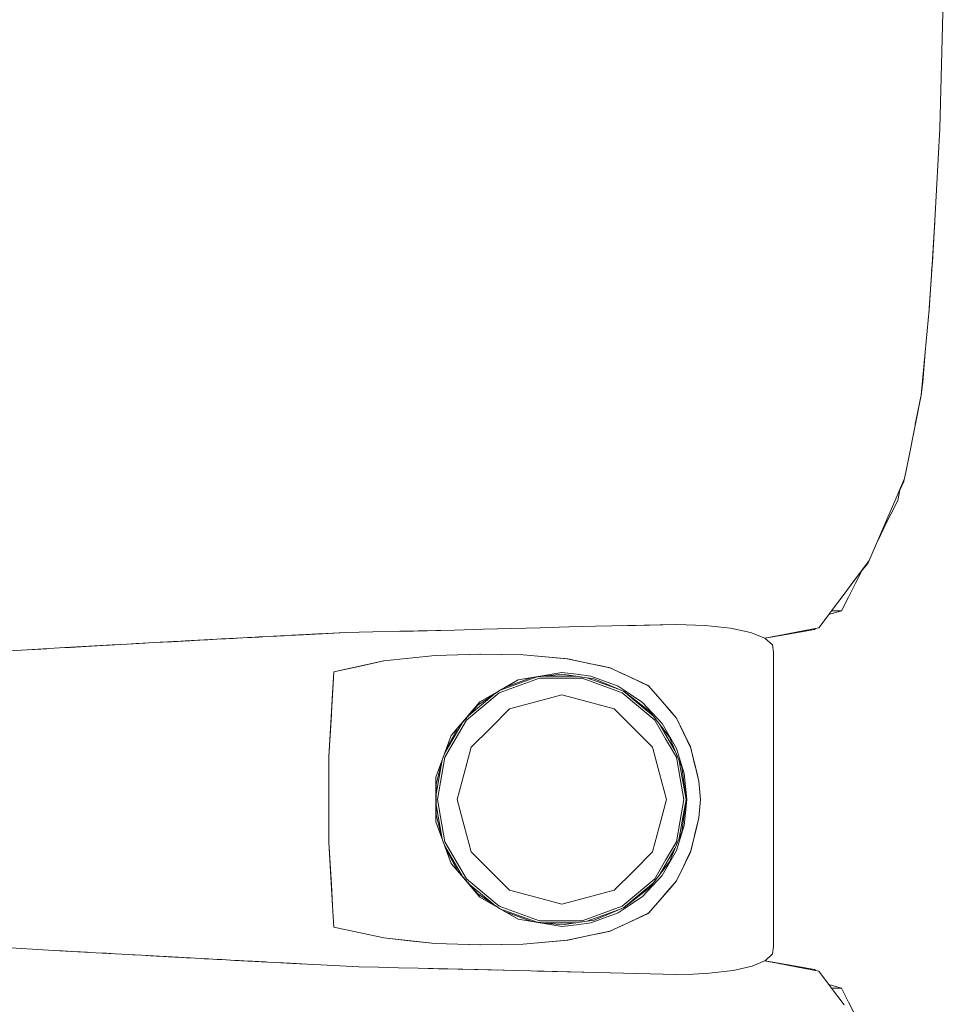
# Model space of a CAD drawing. Header units: millimetres. Extents: x -261 to 187, y -214 to 106.
# Tile 784 of 1056: x -204.418 to -204.071, y 11.547 to 11.917. Entities that reach past the tile are written whole.
import ezdxf

# ---------------------------------------------------------------- set-up
doc = ezdxf.new("R2010")
doc.units = ezdxf.units.MM
doc.header["$LTSCALE"] = 0.005
doc.header["$MEASUREMENT"] = 0
doc.layers.add('IFC-Elemento de mobília-Contorno', color=9, linetype='Continuous', lineweight=5)

msp = doc.modelspace()

# ---------------------------------------------------------------- linework, layer by layer
at = {"layer": 'IFC-Elemento de mobília-Contorno', "lineweight": 5}
for p, q in [((-204.07227, 11.87643), (-204.071, 11.92478)), ((-204.07415, 11.84189), (-204.07227, 11.87643)), ((-204.07522, 11.82513), (-204.07415, 11.84189)), ((-204.07509, 11.82626), (-204.07415, 11.84189)), ((-204.07509, 11.82626), (-204.07428, 11.8397)), ((-204.07428, 11.8397), (-204.07422, 11.8407)), ((-204.07629, 11.80838), (-204.07522, 11.82513)), ((-204.07537, 11.82286), (-204.07509, 11.82626)), ((-204.07626, 11.8088), (-204.07533, 11.82328)), ((-204.07781, 11.79231), (-204.07629, 11.80838)), ((-204.07627, 11.80868), (-204.07626, 11.8088)), ((-204.07627, 11.80868), (-204.07626, 11.8088)), ((-204.07627, 11.80868), (-204.07626, 11.8088)), ((-204.07934, 11.77625), (-204.07781, 11.79231)), ((-204.07874, 11.78111), (-204.07781, 11.79231)), ((-204.07934, 11.77625), (-204.07874, 11.78111)), ((-204.084, 11.75272), (-204.07934, 11.77625)), ((-204.08103, 11.76768), (-204.07942, 11.77566)), ((-204.07942, 11.77566), (-204.07935, 11.77618)), ((-204.08153, 11.76522), (-204.08103, 11.76768)), ((-204.08151, 11.76528), (-204.08103, 11.76768)), ((-204.08149, 11.76537), (-204.08103, 11.76768)), ((-204.08556, 11.74487), (-204.084, 11.75272)), ((-204.08887, 11.73718), (-204.08556, 11.74487)), ((-204.08728, 11.74051), (-204.08586, 11.74376)), ((-204.08586, 11.74376), (-204.0857, 11.74454)), ((-204.08586, 11.74376), (-204.0857, 11.74454)), ((-204.08811, 11.7366), (-204.08714, 11.74119)), ((-204.09218, 11.72948), (-204.08887, 11.73718)), ((-204.09074, 11.73142), (-204.08811, 11.7366)), ((-204.09879, 11.7141), (-204.09218, 11.72948)), ((-204.09548, 11.72179), (-204.09218, 11.72948)), ((-204.0934, 11.7262), (-204.09074, 11.73142)), ((-204.09338, 11.72624), (-204.09074, 11.73142)), ((-204.09564, 11.72143), (-204.09338, 11.72624)), ((-204.09548, 11.72179), (-204.0934, 11.7262)), ((-204.1059, 11.70459), (-204.09879, 11.7141)), ((-204.10393, 11.7055), (-204.10129, 11.71068)), ((-204.10144, 11.71038), (-204.09939, 11.71294)), ((-204.10129, 11.71068), (-204.10117, 11.71091)), ((-204.09939, 11.71294), (-204.09901, 11.7138)), ((-204.1059, 11.70459), (-204.10353, 11.70776)), ((-204.10354, 11.70775), (-204.10353, 11.70776)), ((-204.10827, 11.70142), (-204.1059, 11.70459)), ((-204.10656, 11.70032), (-204.10393, 11.7055)), ((-204.11301, 11.69509), (-204.10827, 11.70142)), ((-204.1092, 11.69514), (-204.10656, 11.70032)), ((-204.11775, 11.68875), (-204.11538, 11.69192)), ((-204.11538, 11.69192), (-204.11301, 11.69509)), ((-204.11398, 11.69379), (-204.1092, 11.69514)), ((-204.11301, 11.69509), (-204.1092, 11.69514)), ((-204.25464, 11.68788), (-204.2439, 11.68818)), ((-204.2439, 11.68818), (-204.22781, 11.68862)), ((-204.23854, 11.68833), (-204.22781, 11.68862)), ((-204.23854, 11.68833), (-204.23317, 11.68848)), ((-204.23317, 11.68848), (-204.22244, 11.68878)), ((-204.22244, 11.68878), (-204.21171, 11.68907)), ((-204.21171, 11.68907), (-204.20159, 11.6893)), ((-204.20159, 11.6893), (-204.17122, 11.68998)), ((-204.19146, 11.68952), (-204.17122, 11.68998)), ((-204.19146, 11.68952), (-204.18134, 11.68975)), ((-204.18134, 11.68975), (-204.17122, 11.68998)), ((-204.17122, 11.68998), (-204.1604, 11.68962)), ((-204.1604, 11.68962), (-204.15097, 11.68865)), ((-204.15097, 11.68865), (-204.14342, 11.68704)), ((-204.138, 11.68479), (-204.11932, 11.68812)), ((-204.12715, 11.68673), (-204.11932, 11.68812)), ((-204.1256, 11.68725), (-204.11775, 11.68875)), ((-204.11932, 11.68812), (-204.11902, 11.68851)), ((-204.11932, 11.68812), (-204.119, 11.68851)), ((-204.3642, 11.68335), (-204.34389, 11.68445)), ((-204.36082, 11.68353), (-204.34389, 11.68445)), ((-204.35574, 11.68381), (-204.34389, 11.68445)), ((-204.35235, 11.68399), (-204.34389, 11.68445)), ((-204.35066, 11.68408), (-204.34727, 11.68427)), ((-204.34727, 11.68427), (-204.34389, 11.68445)), ((-204.34389, 11.68445), (-204.34219, 11.68454)), ((-204.34219, 11.68454), (-204.3405, 11.68463)), ((-204.3405, 11.68463), (-204.33913, 11.68471)), ((-204.33913, 11.68471), (-204.32405, 11.6855)), ((-204.33913, 11.68471), (-204.33776, 11.68477)), ((-204.33776, 11.68477), (-204.33502, 11.68492)), ((-204.33236, 11.68506), (-204.33229, 11.68507)), ((-204.33229, 11.68507), (-204.332, 11.68508)), ((-204.33227, 11.68507), (-204.32953, 11.68521)), ((-204.33227, 11.68507), (-204.3309, 11.68514)), ((-204.3309, 11.68514), (-204.32953, 11.68521)), ((-204.33074, 11.68515), (-204.32918, 11.68523)), ((-204.32953, 11.68521), (-204.32816, 11.68528)), ((-204.32918, 11.68523), (-204.32711, 11.68534)), ((-204.32918, 11.68523), (-204.32814, 11.68529)), ((-204.32814, 11.68529), (-204.32711, 11.68534)), ((-204.32711, 11.68534), (-204.32656, 11.68537)), ((-204.32405, 11.6855), (-204.31856, 11.68579)), ((-204.32405, 11.6855), (-204.32131, 11.68565)), ((-204.32405, 11.6855), (-204.32268, 11.68558)), ((-204.32268, 11.68558), (-204.32131, 11.68565)), ((-204.32268, 11.68558), (-204.32199, 11.68561)), ((-204.32199, 11.68561), (-204.32131, 11.68565)), ((-204.31993, 11.68572), (-204.31856, 11.68579)), ((-204.31925, 11.68576), (-204.31856, 11.68579)), ((-204.31856, 11.68579), (-204.31766, 11.68584)), ((-204.31766, 11.68584), (-204.31586, 11.68593)), ((-204.31586, 11.68593), (-204.31496, 11.68598)), ((-204.31496, 11.68598), (-204.31406, 11.68603)), ((-204.31406, 11.68603), (-204.31316, 11.68607)), ((-204.31316, 11.68607), (-204.30705, 11.68638)), ((-204.31316, 11.68607), (-204.31001, 11.68623)), ((-204.31316, 11.68607), (-204.31136, 11.68616)), ((-204.31316, 11.68607), (-204.31226, 11.68612)), ((-204.31226, 11.68612), (-204.31136, 11.68616)), ((-204.31181, 11.68614), (-204.31001, 11.68623)), ((-204.31136, 11.68616), (-204.30866, 11.6863)), ((-204.31136, 11.68616), (-204.30994, 11.68624)), ((-204.31136, 11.68616), (-204.31046, 11.68621)), ((-204.31046, 11.68621), (-204.31, 11.68623)), ((-204.31001, 11.68623), (-204.30705, 11.68638)), ((-204.31001, 11.68623), (-204.30866, 11.6863)), ((-204.31001, 11.68623), (-204.30911, 11.68628)), ((-204.31001, 11.68623), (-204.30956, 11.68626)), ((-204.30956, 11.68626), (-204.30911, 11.68628)), ((-204.30911, 11.68628), (-204.30821, 11.68633)), ((-204.30821, 11.68633), (-204.30776, 11.68635)), ((-204.30776, 11.68635), (-204.30731, 11.68637)), ((-204.30731, 11.68637), (-204.30641, 11.68642)), ((-204.30705, 11.68638), (-204.29554, 11.68698)), ((-204.30705, 11.68638), (-204.30506, 11.68649)), ((-204.30705, 11.68638), (-204.30596, 11.68644)), ((-204.30705, 11.68638), (-204.30686, 11.68639)), ((-204.30596, 11.68644), (-204.30551, 11.68647)), ((-204.30551, 11.68647), (-204.30461, 11.68651)), ((-204.30506, 11.68649), (-204.29554, 11.68698)), ((-204.30506, 11.68649), (-204.30416, 11.68654)), ((-204.30416, 11.68654), (-204.29554, 11.68698)), ((-204.29554, 11.68698), (-204.28532, 11.68721)), ((-204.28532, 11.68721), (-204.27509, 11.68743)), ((-204.27509, 11.68743), (-204.25464, 11.68788)), ((-204.27509, 11.68743), (-204.25975, 11.68777)), ((-204.27509, 11.68743), (-204.26998, 11.68754)), ((-204.26998, 11.68754), (-204.26486, 11.68766)), ((-204.26486, 11.68766), (-204.25975, 11.68777)), ((-204.25975, 11.68777), (-204.25464, 11.68788)), ((-204.14342, 11.68704), (-204.13809, 11.68487)), ((-204.13809, 11.68487), (-204.13518, 11.68229)), ((-204.13808, 11.68486), (-204.13345, 11.68575)), ((-204.138, 11.68479), (-204.13498, 11.68533)), ((-204.13498, 11.68533), (-204.12715, 11.68673)), ((-204.13345, 11.68575), (-204.1256, 11.68725)), ((-204.42132, 11.68012), (-204.40098, 11.68129)), ((-204.41454, 11.68051), (-204.40776, 11.6809)), ((-204.40098, 11.68129), (-204.3942, 11.68167)), ((-204.40098, 11.68129), (-204.39903, 11.6814)), ((-204.39903, 11.6814), (-204.39492, 11.68163)), ((-204.39492, 11.68163), (-204.38678, 11.68209)), ((-204.3942, 11.68167), (-204.37757, 11.6826)), ((-204.3942, 11.68167), (-204.38755, 11.68204)), ((-204.38755, 11.68204), (-204.3809, 11.68242)), ((-204.38755, 11.68204), (-204.38422, 11.68223)), ((-204.38678, 11.68209), (-204.37994, 11.68247)), ((-204.38678, 11.68209), (-204.38422, 11.68223)), ((-204.38678, 11.68209), (-204.38495, 11.68219)), ((-204.38422, 11.68223), (-204.3809, 11.68242)), ((-204.37757, 11.6826), (-204.36759, 11.68316)), ((-204.37757, 11.6826), (-204.37091, 11.68297)), ((-204.37757, 11.6826), (-204.37424, 11.68279)), ((-204.37424, 11.68279), (-204.37091, 11.68297)), ((-204.36759, 11.68316), (-204.3642, 11.68335)), ((-204.36515, 11.68329), (-204.36439, 11.68334)), ((-204.36439, 11.68334), (-204.36236, 11.68345)), ((-204.3642, 11.68335), (-204.36082, 11.68353)), ((-204.3642, 11.68335), (-204.36236, 11.68345)), ((-204.36236, 11.68345), (-204.36028, 11.68356)), ((-204.36082, 11.68353), (-204.35574, 11.68381)), ((-204.36028, 11.68356), (-204.35902, 11.68363)), ((-204.35574, 11.68381), (-204.35404, 11.68389)), ((-204.35404, 11.68389), (-204.35235, 11.68399)), ((-204.35235, 11.68399), (-204.35066, 11.68408)), ((-204.13518, 11.68229), (-204.13479, 11.67953)), ((-204.28111, 11.67627), (-204.26181, 11.67832)), ((-204.28111, 11.67627), (-204.27146, 11.67729)), ((-204.27146, 11.67729), (-204.26181, 11.67832)), ((-204.26181, 11.67832), (-204.24472, 11.67887)), ((-204.26181, 11.67832), (-204.2534, 11.6786)), ((-204.2534, 11.6786), (-204.24499, 11.67887)), ((-204.24503, 11.67887), (-204.23693, 11.67873)), ((-204.24499, 11.67887), (-204.24493, 11.67886)), ((-204.24472, 11.67887), (-204.22879, 11.6786)), ((-204.23693, 11.67873), (-204.22887, 11.6786)), ((-204.22887, 11.6786), (-204.22058, 11.67786)), ((-204.22879, 11.6786), (-204.22041, 11.67784)), ((-204.22058, 11.67786), (-204.21229, 11.67712)), ((-204.22041, 11.67784), (-204.21622, 11.67746)), ((-204.21622, 11.67746), (-204.21203, 11.67708)), ((-204.21284, 11.67717), (-204.21203, 11.67708)), ((-204.21229, 11.67712), (-204.19631, 11.67373)), ((-204.21203, 11.67708), (-204.20806, 11.67623)), ((-204.13482, 11.56894), (-204.13479, 11.67953)), ((-204.29993, 11.6722), (-204.28111, 11.67627)), ((-204.29993, 11.6722), (-204.29052, 11.67423)), ((-204.29052, 11.67423), (-204.28111, 11.67627)), ((-204.20806, 11.67623), (-204.20405, 11.67537)), ((-204.20409, 11.67538), (-204.20012, 11.67453)), ((-204.20012, 11.67453), (-204.19615, 11.67368)), ((-204.19661, 11.67379), (-204.19615, 11.67368)), ((-204.19631, 11.67373), (-204.18909, 11.67039)), ((-204.19615, 11.67368), (-204.19251, 11.67197)), ((-204.30179, 11.64022), (-204.29993, 11.6722)), ((-204.30132, 11.64822), (-204.29993, 11.6722)), ((-204.3004, 11.6642), (-204.29993, 11.6722)), ((-204.23782, 11.6643), (-204.22273, 11.66978)), ((-204.23745, 11.6653), (-204.22389, 11.67023)), ((-204.2358, 11.66626), (-204.22562, 11.67003)), ((-204.23065, 11.66921), (-204.22245, 11.67059)), ((-204.22562, 11.67003), (-204.21426, 11.67131)), ((-204.22273, 11.66978), (-204.20671, 11.66977)), ((-204.22245, 11.67059), (-204.21426, 11.67197)), ((-204.22064, 11.67059), (-204.20918, 11.67059)), ((-204.21426, 11.67197), (-204.20882, 11.67129)), ((-204.21426, 11.67131), (-204.20216, 11.66959)), ((-204.20882, 11.67129), (-204.20339, 11.6706)), ((-204.20671, 11.66977), (-204.19917, 11.66704)), ((-204.20491, 11.66998), (-204.1989, 11.6678)), ((-204.20339, 11.6706), (-204.19826, 11.66869)), ((-204.20216, 11.66959), (-204.19091, 11.66483)), ((-204.19251, 11.67197), (-204.18886, 11.67026)), ((-204.18909, 11.67039), (-204.18187, 11.66705)), ((-204.18886, 11.67026), (-204.18158, 11.66684)), ((-204.23788, 11.66507), (-204.23065, 11.66921)), ((-204.19917, 11.66704), (-204.19164, 11.6643)), ((-204.1989, 11.6678), (-204.19198, 11.66528)), ((-204.19826, 11.66869), (-204.19314, 11.66679)), ((-204.19314, 11.66679), (-204.1886, 11.66375)), ((-204.18223, 11.66721), (-204.18158, 11.66684)), ((-204.18187, 11.66705), (-204.17921, 11.66399)), ((-204.18158, 11.66684), (-204.17899, 11.66384)), ((-204.30132, 11.64822), (-204.3004, 11.6642)), ((-204.25013, 11.654), (-204.23782, 11.6643)), ((-204.24906, 11.65597), (-204.23985, 11.66367)), ((-204.24578, 11.65963), (-204.23731, 11.6654)), ((-204.24512, 11.66095), (-204.23788, 11.66507)), ((-204.22409, 11.66092), (-204.21426, 11.66355)), ((-204.21426, 11.66355), (-204.20442, 11.66092)), ((-204.19164, 11.6643), (-204.18548, 11.65914)), ((-204.19112, 11.66493), (-204.18496, 11.65977)), ((-204.19091, 11.66483), (-204.18126, 11.65734)), ((-204.1886, 11.66375), (-204.18405, 11.66073)), ((-204.17921, 11.66399), (-204.17388, 11.65789)), ((-204.17899, 11.66384), (-204.1764, 11.66084)), ((-204.30069, 11.65918), (-204.30069, 11.65919)), ((-204.25587, 11.64821), (-204.24512, 11.66095)), ((-204.2534, 11.65112), (-204.24578, 11.65963)), ((-204.23393, 11.65828), (-204.22409, 11.66092)), ((-204.20442, 11.66092), (-204.19458, 11.65828)), ((-204.18548, 11.65914), (-204.17932, 11.65398)), ((-204.18496, 11.65977), (-204.17986, 11.6555)), ((-204.18405, 11.66073), (-204.17661, 11.65276)), ((-204.1764, 11.66084), (-204.17381, 11.65784)), ((-204.30132, 11.64822), (-204.30086, 11.65621)), ((-204.30086, 11.65613), (-204.30086, 11.65621)), ((-204.24113, 11.65108), (-204.23393, 11.65828)), ((-204.19458, 11.65828), (-204.18738, 11.65108)), ((-204.18126, 11.65734), (-204.17387, 11.64761)), ((-204.17388, 11.65789), (-204.17122, 11.65483)), ((-204.17381, 11.65784), (-204.17122, 11.65483)), ((-204.17122, 11.65483), (-204.16991, 11.65214)), ((-204.17122, 11.65483), (-204.16716, 11.64636)), ((-204.17122, 11.65483), (-204.16986, 11.65201)), ((-204.25831, 11.64152), (-204.25156, 11.65317)), ((-204.2582, 11.64007), (-204.25013, 11.654)), ((-204.25794, 11.64253), (-204.25338, 11.65116)), ((-204.24833, 11.64388), (-204.24113, 11.65108)), ((-204.18738, 11.65108), (-204.18018, 11.64388)), ((-204.17932, 11.65398), (-204.17529, 11.64702)), ((-204.17734, 11.65218), (-204.17459, 11.64743)), ((-204.17661, 11.65276), (-204.17122, 11.64336)), ((-204.16991, 11.65214), (-204.16861, 11.64945)), ((-204.16986, 11.65201), (-204.16851, 11.64918)), ((-204.16986, 11.65201), (-204.16716, 11.64636)), ((-204.30179, 11.64022), (-204.30132, 11.64822)), ((-204.26159, 11.63254), (-204.25587, 11.64821)), ((-204.17459, 11.64743), (-204.17183, 11.64265)), ((-204.17387, 11.64761), (-204.16922, 11.63632)), ((-204.16861, 11.64945), (-204.1673, 11.64676)), ((-204.16851, 11.64918), (-204.16716, 11.64636)), ((-204.25097, 11.63404), (-204.24833, 11.64388)), ((-204.18018, 11.64388), (-204.17754, 11.63404)), ((-204.17529, 11.64702), (-204.17126, 11.64007)), ((-204.1673, 11.64676), (-204.166, 11.64407)), ((-204.16716, 11.64636), (-204.16581, 11.64354)), ((-204.166, 11.64407), (-204.16441, 11.63758)), ((-204.30179, 11.6242), (-204.30179, 11.64022)), ((-204.261, 11.62421), (-204.2582, 11.64007)), ((-204.17126, 11.64007), (-204.16986, 11.63214)), ((-204.17122, 11.64336), (-204.16828, 11.63399)), ((-204.16581, 11.64354), (-204.16432, 11.63732)), ((-204.2615, 11.62615), (-204.25922, 11.63902)), ((-204.2615, 11.62992), (-204.25927, 11.63889)), ((-204.1702, 11.63871), (-204.16907, 11.63228)), ((-204.16922, 11.63632), (-204.16764, 11.62421)), ((-204.16459, 11.6383), (-204.16432, 11.63732)), ((-204.16441, 11.63758), (-204.16362, 11.63434)), ((-204.16438, 11.63755), (-204.16389, 11.63549)), ((-204.16432, 11.63732), (-204.16283, 11.63109)), ((-204.26159, 11.63254), (-204.26159, 11.61586)), ((-204.25361, 11.62421), (-204.25097, 11.63404)), ((-204.17754, 11.63404), (-204.17491, 11.62421)), ((-204.16828, 11.63399), (-204.16729, 11.6242)), ((-204.16389, 11.63549), (-204.16283, 11.63109)), ((-204.16362, 11.63434), (-204.16283, 11.63109)), ((-204.2615, 11.61849), (-204.2615, 11.62992)), ((-204.16986, 11.63214), (-204.16846, 11.62421)), ((-204.16907, 11.63228), (-204.16764, 11.62421)), ((-204.16283, 11.63109), (-204.16226, 11.6242)), ((-204.30179, 11.60819), (-204.30179, 11.6242)), ((-204.2615, 11.62226), (-204.25922, 11.60937)), ((-204.261, 11.62421), (-204.2582, 11.60834)), ((-204.25361, 11.62421), (-204.25097, 11.61437)), ((-204.17754, 11.61437), (-204.17491, 11.62421)), ((-204.16986, 11.61628), (-204.16846, 11.62421)), ((-204.16922, 11.61209), (-204.16764, 11.62421)), ((-204.16869, 11.61823), (-204.16764, 11.62421)), ((-204.16828, 11.6144), (-204.16729, 11.6242)), ((-204.16283, 11.61732), (-204.16226, 11.6242)), ((-204.2615, 11.61849), (-204.25927, 11.60951)), ((-204.1702, 11.6097), (-204.16869, 11.61823)), ((-204.26159, 11.61586), (-204.25586, 11.60019)), ((-204.25097, 11.61437), (-204.24833, 11.60453)), ((-204.18018, 11.60453), (-204.17754, 11.61437)), ((-204.17126, 11.60834), (-204.16986, 11.61628)), ((-204.17122, 11.60505), (-204.16828, 11.6144)), ((-204.166, 11.60434), (-204.16283, 11.61732)), ((-204.16441, 11.61083), (-204.16283, 11.61732)), ((-204.16441, 11.61083), (-204.16362, 11.61407)), ((-204.16432, 11.61109), (-204.16283, 11.61732)), ((-204.16389, 11.61292), (-204.16283, 11.61732)), ((-204.16362, 11.61407), (-204.16283, 11.61732)), ((-204.17387, 11.60079), (-204.16922, 11.61209)), ((-204.16581, 11.60487), (-204.16432, 11.61109)), ((-204.16458, 11.61013), (-204.16432, 11.61109)), ((-204.16441, 11.61083), (-204.16441, 11.61085)), ((-204.16438, 11.61088), (-204.16389, 11.61292)), ((-204.30179, 11.60819), (-204.30132, 11.60019)), ((-204.30179, 11.60819), (-204.3004, 11.5842)), ((-204.25831, 11.60689), (-204.25156, 11.59524)), ((-204.2582, 11.60834), (-204.25013, 11.59441)), ((-204.17529, 11.60139), (-204.17126, 11.60834)), ((-204.25794, 11.60588), (-204.2534, 11.59729)), ((-204.24833, 11.60453), (-204.24113, 11.59733)), ((-204.18738, 11.59733), (-204.18018, 11.60453)), ((-204.17661, 11.59565), (-204.17122, 11.60505)), ((-204.17459, 11.60098), (-204.17182, 11.60576)), ((-204.1673, 11.60165), (-204.166, 11.60434)), ((-204.16716, 11.60205), (-204.16581, 11.60487)), ((-204.30132, 11.60019), (-204.3004, 11.5842)), ((-204.30132, 11.60019), (-204.30085, 11.59203)), ((-204.25586, 11.60019), (-204.25048, 11.59383)), ((-204.18126, 11.59107), (-204.17387, 11.60079)), ((-204.17932, 11.59443), (-204.17529, 11.60139)), ((-204.17734, 11.59622), (-204.17459, 11.60098)), ((-204.16986, 11.5964), (-204.16851, 11.59923)), ((-204.16861, 11.59896), (-204.1673, 11.60165)), ((-204.16851, 11.59923), (-204.16716, 11.60205)), ((-204.2534, 11.59729), (-204.24578, 11.58878)), ((-204.24113, 11.59733), (-204.23393, 11.59013)), ((-204.19458, 11.59013), (-204.18738, 11.59733)), ((-204.18405, 11.58769), (-204.17661, 11.59565)), ((-204.17122, 11.59358), (-204.16986, 11.5964)), ((-204.17122, 11.59358), (-204.16991, 11.59627)), ((-204.16991, 11.59627), (-204.16861, 11.59896)), ((-204.30086, 11.59224), (-204.30086, 11.5922)), ((-204.30086, 11.5922), (-204.3004, 11.5842)), ((-204.25048, 11.59383), (-204.2451, 11.58745)), ((-204.25013, 11.59441), (-204.23782, 11.5841)), ((-204.24906, 11.59244), (-204.23985, 11.58474)), ((-204.18548, 11.58927), (-204.17932, 11.59443)), ((-204.18496, 11.58864), (-204.17986, 11.59292)), ((-204.17388, 11.59052), (-204.17122, 11.59358)), ((-204.17381, 11.59057), (-204.17122, 11.59358)), ((-204.24578, 11.58878), (-204.23728, 11.58299)), ((-204.23393, 11.59013), (-204.22409, 11.58749)), ((-204.20442, 11.58749), (-204.19458, 11.59013)), ((-204.19164, 11.58411), (-204.18548, 11.58927)), ((-204.19111, 11.58349), (-204.18496, 11.58864)), ((-204.19091, 11.58358), (-204.18126, 11.59107)), ((-204.17921, 11.58442), (-204.17388, 11.59052)), ((-204.17899, 11.58457), (-204.17381, 11.59057)), ((-204.1764, 11.58757), (-204.17381, 11.59057)), ((-204.2451, 11.58745), (-204.23064, 11.5792)), ((-204.22409, 11.58749), (-204.21426, 11.58486)), ((-204.21426, 11.58486), (-204.20442, 11.58749)), ((-204.19314, 11.58162), (-204.1886, 11.58465)), ((-204.1886, 11.58465), (-204.18405, 11.58769)), ((-204.18187, 11.58136), (-204.17921, 11.58442)), ((-204.18158, 11.58157), (-204.17899, 11.58457)), ((-204.17899, 11.58457), (-204.1764, 11.58757)), ((-204.3004, 11.5842), (-204.29993, 11.57621)), ((-204.23782, 11.5841), (-204.22273, 11.57864)), ((-204.23754, 11.58314), (-204.22389, 11.57818)), ((-204.23581, 11.58215), (-204.22562, 11.57838)), ((-204.20671, 11.57864), (-204.19917, 11.58137)), ((-204.20216, 11.57882), (-204.19091, 11.58358)), ((-204.19917, 11.58137), (-204.19164, 11.58411)), ((-204.1989, 11.58061), (-204.19205, 11.58309)), ((-204.19826, 11.57972), (-204.19314, 11.58162)), ((-204.18909, 11.57802), (-204.18187, 11.58136)), ((-204.18886, 11.57815), (-204.18158, 11.58157)), ((-204.18223, 11.5812), (-204.1818, 11.58144)), ((-204.23064, 11.5792), (-204.22242, 11.57782)), ((-204.22562, 11.57838), (-204.21426, 11.5771)), ((-204.22273, 11.57864), (-204.20671, 11.57864)), ((-204.22245, 11.57782), (-204.21426, 11.57644)), ((-204.22064, 11.57782), (-204.20921, 11.57782)), ((-204.21426, 11.5771), (-204.20216, 11.57882)), ((-204.21426, 11.57644), (-204.20882, 11.57712)), ((-204.20882, 11.57712), (-204.20339, 11.57781)), ((-204.20489, 11.57843), (-204.1989, 11.58061)), ((-204.20339, 11.57781), (-204.19826, 11.57972)), ((-204.19631, 11.57468), (-204.18909, 11.57802)), ((-204.19264, 11.57638), (-204.18886, 11.57815)), ((-204.29993, 11.57621), (-204.28116, 11.57215)), ((-204.29993, 11.57621), (-204.29055, 11.57418)), ((-204.29055, 11.57418), (-204.28116, 11.57215)), ((-204.21229, 11.57129), (-204.19631, 11.57468)), ((-204.20409, 11.57303), (-204.20012, 11.57388)), ((-204.20012, 11.57388), (-204.19615, 11.57473)), ((-204.19661, 11.57462), (-204.19615, 11.57473)), ((-204.19615, 11.57473), (-204.19251, 11.57644)), ((-204.28116, 11.57215), (-204.26181, 11.57009)), ((-204.28116, 11.57215), (-204.27149, 11.57112)), ((-204.27149, 11.57112), (-204.26181, 11.57009)), ((-204.26181, 11.57009), (-204.24472, 11.56954)), ((-204.26181, 11.57009), (-204.24491, 11.56954)), ((-204.24503, 11.56955), (-204.23693, 11.56968)), ((-204.24499, 11.56955), (-204.24493, 11.56955)), ((-204.24472, 11.56954), (-204.22879, 11.56981)), ((-204.23693, 11.56968), (-204.22887, 11.56981)), ((-204.22887, 11.56981), (-204.22058, 11.57055)), ((-204.22879, 11.56981), (-204.22041, 11.57057)), ((-204.22058, 11.57055), (-204.21229, 11.57129)), ((-204.22041, 11.57057), (-204.21622, 11.57095)), ((-204.21622, 11.57095), (-204.21203, 11.57133)), ((-204.2126, 11.57126), (-204.21223, 11.5713)), ((-204.21203, 11.57133), (-204.20806, 11.57218)), ((-204.20806, 11.57218), (-204.20405, 11.57303)), ((-204.42529, 11.56866), (-204.40512, 11.56751)), ((-204.40512, 11.56751), (-204.3984, 11.56712)), ((-204.40363, 11.56742), (-204.39824, 11.56711)), ((-204.39894, 11.56715), (-204.39824, 11.56711)), ((-204.3984, 11.56712), (-204.39512, 11.56694)), ((-204.39824, 11.56711), (-204.39259, 11.5668)), ((-204.39824, 11.56711), (-204.394, 11.56687)), ((-204.39512, 11.56694), (-204.39184, 11.56675)), ((-204.39184, 11.56675), (-204.38202, 11.5662)), ((-204.38857, 11.56657), (-204.38202, 11.5662)), ((-204.38857, 11.56657), (-204.38529, 11.56639)), ((-204.38529, 11.56639), (-204.38202, 11.5662)), ((-204.38202, 11.5662), (-204.37219, 11.56565)), ((-204.37874, 11.56602), (-204.37547, 11.56583)), ((-204.37547, 11.56583), (-204.37219, 11.56565)), ((-204.13792, 11.56361), (-204.13511, 11.56625)), ((-204.13511, 11.56625), (-204.13482, 11.56894)), ((-204.37219, 11.56565), (-204.36548, 11.56528)), ((-204.37219, 11.56565), (-204.35206, 11.56455)), ((-204.37219, 11.56565), (-204.36883, 11.56547)), ((-204.36883, 11.56547), (-204.36545, 11.56528)), ((-204.36715, 11.56538), (-204.36714, 11.56537)), ((-204.36658, 11.56534), (-204.36291, 11.56514)), ((-204.36548, 11.56528), (-204.36291, 11.56514)), ((-204.36548, 11.56528), (-204.36212, 11.5651)), ((-204.36548, 11.56528), (-204.35206, 11.56455)), ((-204.36291, 11.56514), (-204.36067, 11.56502)), ((-204.36212, 11.5651), (-204.35877, 11.56492)), ((-204.36212, 11.5651), (-204.35206, 11.56455)), ((-204.36067, 11.56502), (-204.35843, 11.5649)), ((-204.35877, 11.56492), (-204.35874, 11.56492)), ((-204.35877, 11.56492), (-204.35206, 11.56455)), ((-204.35843, 11.5649), (-204.35788, 11.56487)), ((-204.35541, 11.56474), (-204.35206, 11.56455)), ((-204.35541, 11.56474), (-204.35374, 11.56464)), ((-204.35374, 11.56464), (-204.35206, 11.56455)), ((-204.35206, 11.56455), (-204.34535, 11.56419)), ((-204.3487, 11.56437), (-204.34535, 11.56419)), ((-204.3487, 11.56437), (-204.34703, 11.56428)), ((-204.34703, 11.56428), (-204.34535, 11.56419)), ((-204.34535, 11.56419), (-204.3437, 11.5641)), ((-204.3437, 11.5641), (-204.34205, 11.56401)), ((-204.34205, 11.56401), (-204.33875, 11.56384)), ((-204.34205, 11.56401), (-204.3404, 11.56392)), ((-204.34205, 11.56401), (-204.3371, 11.56375)), ((-204.3404, 11.56392), (-204.3371, 11.56375)), ((-204.33875, 11.56384), (-204.3371, 11.56375)), ((-204.3371, 11.56375), (-204.33215, 11.56349)), ((-204.3371, 11.56375), (-204.33545, 11.56366)), ((-204.3371, 11.56375), (-204.32226, 11.56296)), ((-204.33545, 11.56366), (-204.33215, 11.56349)), ((-204.33545, 11.56366), (-204.3338, 11.56357)), ((-204.3338, 11.56357), (-204.33215, 11.56349)), ((-204.33228, 11.56349), (-204.33159, 11.56345)), ((-204.33215, 11.56349), (-204.33051, 11.5634)), ((-204.33215, 11.56349), (-204.32556, 11.56314)), ((-204.3321, 11.56348), (-204.33047, 11.5634)), ((-204.33159, 11.56345), (-204.32966, 11.56335)), ((-204.33159, 11.56345), (-204.33047, 11.5634)), ((-204.33103, 11.56343), (-204.33047, 11.5634)), ((-204.33051, 11.5634), (-204.32556, 11.56314)), ((-204.33051, 11.5634), (-204.32886, 11.56331)), ((-204.33047, 11.5634), (-204.32964, 11.56335)), ((-204.32931, 11.56333), (-204.32824, 11.56327)), ((-204.32886, 11.56331), (-204.32721, 11.56322)), ((-204.32824, 11.56327), (-204.32712, 11.56322)), ((-204.32721, 11.56322), (-204.32556, 11.56314)), ((-204.32712, 11.56322), (-204.32591, 11.56315)), ((-204.32591, 11.56315), (-204.3253, 11.56312)), ((-204.32226, 11.56296), (-204.31978, 11.56283)), ((-204.31978, 11.56283), (-204.31896, 11.56279)), ((-204.31896, 11.56279), (-204.31757, 11.56272)), ((-204.31757, 11.56272), (-204.31618, 11.56265)), ((-204.31618, 11.56265), (-204.31549, 11.56261)), ((-204.31618, 11.56265), (-204.31272, 11.56247)), ((-204.31618, 11.56265), (-204.3141, 11.56254)), ((-204.31549, 11.56261), (-204.3141, 11.56254)), ((-204.31272, 11.56247), (-204.31064, 11.56236)), ((-204.31272, 11.56247), (-204.31202, 11.56243)), ((-204.31272, 11.56247), (-204.30994, 11.56232)), ((-204.31202, 11.56243), (-204.31064, 11.56236)), ((-204.30994, 11.56232), (-204.30786, 11.56222)), ((-204.30786, 11.56222), (-204.30478, 11.56206)), ((-204.14282, 11.56155), (-204.1378, 11.56371)), ((-204.13815, 11.56356), (-204.13345, 11.56266)), ((-204.13801, 11.56362), (-204.13498, 11.56308)), ((-204.13498, 11.56308), (-204.12715, 11.56168)), ((-204.13345, 11.56266), (-204.1256, 11.56116)), ((-204.30478, 11.56206), (-204.29769, 11.5617)), ((-204.29769, 11.5617), (-204.2906, 11.56134)), ((-204.2906, 11.56134), (-204.28314, 11.56116)), ((-204.28314, 11.56116), (-204.27568, 11.56097)), ((-204.27568, 11.56097), (-204.26821, 11.56079)), ((-204.26821, 11.56079), (-204.24582, 11.56025)), ((-204.26821, 11.56079), (-204.2309, 11.55989)), ((-204.26821, 11.56079), (-204.26075, 11.56061)), ((-204.26075, 11.56061), (-204.24582, 11.56025)), ((-204.24582, 11.56025), (-204.2309, 11.55989)), ((-204.24582, 11.56025), (-204.23836, 11.56007)), ((-204.2309, 11.55989), (-204.20106, 11.55916)), ((-204.2309, 11.55989), (-204.17122, 11.55843)), ((-204.22344, 11.55971), (-204.21598, 11.55952)), ((-204.22344, 11.55971), (-204.20106, 11.55916)), ((-204.21598, 11.55952), (-204.20106, 11.55916)), ((-204.20106, 11.55916), (-204.18614, 11.55879)), ((-204.18614, 11.55879), (-204.17122, 11.55843)), ((-204.17122, 11.55843), (-204.1649, 11.55856)), ((-204.1649, 11.55856), (-204.15898, 11.55889)), ((-204.15898, 11.55889), (-204.14998, 11.55992)), ((-204.14998, 11.55992), (-204.14282, 11.56155)), ((-204.12715, 11.56168), (-204.11932, 11.56029)), ((-204.1256, 11.56116), (-204.11775, 11.55966)), ((-204.11932, 11.56029), (-204.11902, 11.5599)), ((-204.11932, 11.56029), (-204.119, 11.5599)), ((-204.11932, 11.56029), (-204.119, 11.5599)), ((-204.11775, 11.55966), (-204.11301, 11.55332)), ((-204.11398, 11.55462), (-204.1092, 11.55327)), ((-204.11301, 11.55332), (-204.1092, 11.55327)), ((-204.11301, 11.55332), (-204.10827, 11.54698)), ((-204.1092, 11.55327), (-204.10656, 11.54809)), ((-204.10656, 11.54809), (-204.10129, 11.53773))]:
    msp.add_line(p, q, dxfattribs=at)

doc.saveas('drawing.dxf')
